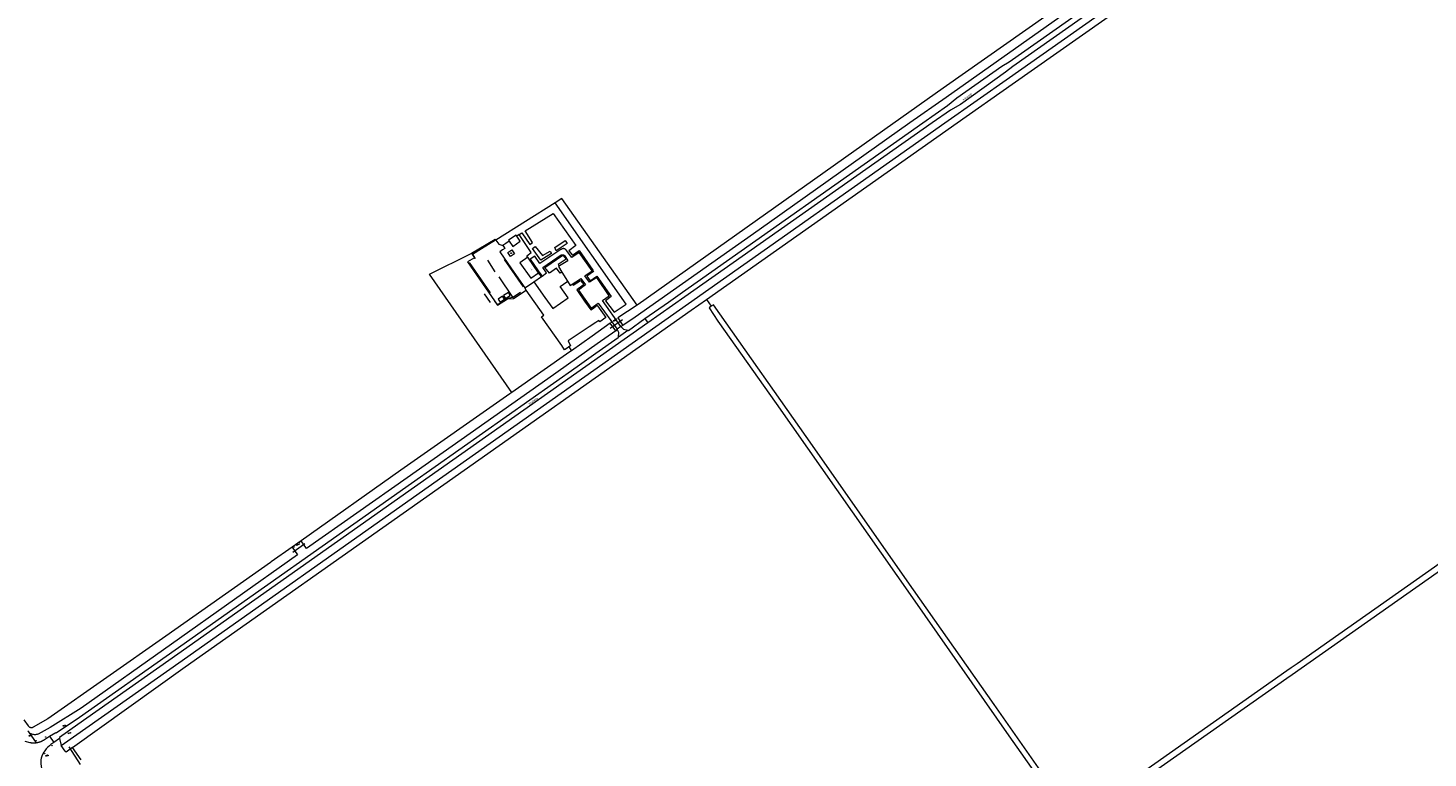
# Model space of a CAD drawing. Header units: metres. Extents: x 138165 to 154469, y 480134 to 494189.
# Tile 959 of 1056: x 152161 to 153094, y 481076 to 481563. Entities that reach past the tile are written whole.
import ezdxf

# ---------------------------------------------------------------- set-up
doc = ezdxf.new("R2010")
doc.units = ezdxf.units.M
doc.header["$LTSCALE"] = 0.001
doc.header["$MEASUREMENT"] = 0
for name, color, linetype, lineweight in [('TOP-L-duiker', 7, 'Continuous', 0), ('TOP-L-terrein schutting raster hek leuning', 7, 'Continuous', 0), ('TOP-L-topo objecten punt', 7, 'Continuous', 0), ('TOP-L-topo objecten vlak', 7, 'Continuous', 0), ('TOP-T-topo huisnummering naamgeving', 7, 'Continuous', 0)]:
    doc.layers.add(name, color=color, linetype=linetype, lineweight=lineweight)
doc.styles.add('Style-INTL_ISO', font='INTL_ISO.shx')
doc.styles.add('Style-STANDARD', font='STANDARD.shx')

# ---------------------------------------------------------------- blocks, each defined once
blk = doc.blocks.new('24')
at = {"layer": 'TOP-L-topo objecten punt', "color": 7, "linetype": 'Continuous', "lineweight": 0}
for radius in [0.025, 0.0182, 0.0115, 0.005]:
    blk.add_circle((0, 0), radius, dxfattribs=at)
blk = doc.blocks.new('131')
at = {"layer": 'TOP-L-topo objecten punt', "color": 7, "linetype": 'Continuous', "lineweight": 0}
blk.add_circle((0, 0), 0.025, dxfattribs=at)
at = {"layer": 'TOP-L-topo objecten punt', "color": 7, "linetype": 'Continuous', "lineweight": 0, "style": 'Style-STANDARD'}
blk.add_text('SM', height=0.06, dxfattribs=at).set_placement((0.0483, 0))
blk = doc.blocks.new('10')
at = {"layer": 'TOP-L-topo objecten punt', "linetype": 'Continuous', "lineweight": 0}
blk.add_circle((0, 0), 0.0125, dxfattribs=at)
blk = doc.blocks.new('175')
at = {"layer": 'TOP-L-topo objecten punt', "color": 7, "linetype": 'Continuous', "lineweight": 0}
blk.add_circle((0, 0), 0.025, dxfattribs=at)
at = {"layer": 'TOP-L-topo objecten punt', "color": 7, "linetype": 'Continuous', "lineweight": 0, "style": 'Style-STANDARD'}
blk.add_text('SB', height=0.06, dxfattribs=at).set_placement((0.0483, 0))
blk = doc.blocks.new('14')
at = {"layer": 'TOP-L-topo objecten punt', "color": 7, "linetype": 'Continuous', "lineweight": 0}
blk.add_circle((0, 0), 0.025, dxfattribs=at)
at = {"layer": 'TOP-L-topo objecten punt', "color": 7, "linetype": 'Continuous', "lineweight": 0, "style": 'Style-STANDARD'}
blk.add_text('VB', height=0.06, dxfattribs=at).set_placement((0.0483, 0))
blk = doc.blocks.new('11')
at = {"layer": 'TOP-L-topo objecten punt', "color": 7, "linetype": 'Continuous', "lineweight": 0}
blk.add_circle((0, 0), 0.025, dxfattribs=at)
at = {"layer": 'TOP-L-topo objecten punt', "color": 7, "linetype": 'Continuous', "lineweight": 0, "style": 'Style-STANDARD'}
blk.add_text('AB', height=0.06, dxfattribs=at).set_placement((0.0483, 0))

msp = doc.modelspace()

# ---------------------------------------------------------------- linework, layer by layer
at = {"layer": 'TOP-L-duiker', "flags": 128}
for points in [[(152548.75, 481363.1), (152557.09, 481368.97)], [(152337.21, 481213.65), (152345.41, 481219.35)], [(152195.81, 481071.97), (152188.18, 481083.74)]]:
    msp.add_lwpolyline(points, dxfattribs=at)
at = {"layer": 'TOP-L-terrein schutting raster hek leuning', "flags": 128}
for points in [[(152458.81, 481409.47), (152456.98, 481412.56), (152463.08, 481416.28), (152472.39, 481422.11)], [(152472.65, 481422.08), (152472.59, 481422.04), (152457.15, 481412.58), (152458.83, 481409.5)], [(152454.82, 481406.89), (152468.83, 481386.71)], [(152472.3, 481400.73), (152467.29, 481408.4)], [(152478.15, 481408.93), (152490.97, 481390.72)], [(152484.06, 481383.73), (152474.83, 481397.3)], [(152464.82, 481385.97), (152468.84, 481380.22)], [(152471.54, 481381.52), (152473.5, 481378.73), (152480.15, 481383.11), (152484.06, 481383.73), (152489.11, 481387.11)]]:
    msp.add_lwpolyline(points, dxfattribs=at)
at = {"layer": 'TOP-L-topo objecten vlak', "flags": 128}
for points in [[(152182.97, 481084.69), (152263.47, 481141.45), (152421.51, 481253.02), (152600.99, 481379.63), (152771.92, 481500), (152815.01, 481530.34), (153000, 481660.62), (153063.52, 481705.35)], [(152613.02, 481382.17), (152780.21, 481500), (152816.8, 481525.79), (153000, 481654.62), (153066.37, 481701.3)], [(152989.54, 481670.3), (152772.76, 481517.05), (152748.69, 481500), (152648.16, 481428.79), (152565.45, 481370.46), (152557.23, 481364.8)], [(152944.16, 481645.77), (152895.93, 481611.29), (152770.84, 481523.14), (152737.29, 481499.32), (152567.59, 481378.97), (152567.18, 481378.68), (152566.85, 481378.44)], [(152571.99, 481369.49), (152587.78, 481380.51), (152597.04, 481387.04), (152757.36, 481500), (152773.8, 481511.58), (152780.01, 481516.66), (152809.95, 481537.87), (152814.92, 481540.87), (152920.89, 481615.45), (152949.42, 481635.53)], [(152951.64, 481632.37), (152817.31, 481537.73), (152812.39, 481533.94), (152782.31, 481512.38), (152775.72, 481508.61), (152763.49, 481500), (152598.55, 481383.89), (152574.02, 481366.61)], [(152566.85, 481378.44), (152516.67, 481449.68), (152512.29, 481446.6)], [(152512.29, 481446.6), (152472.72, 481421.9)], [(152488.27, 481425.51), (152490.02, 481426.67), (152495.25, 481418.83), (152497.05, 481420.17), (152492.12, 481427.97), (152510.91, 481439.48), (152525.93, 481418.2), (152521.33, 481414.68), (152523.64, 481411.7), (152528.14, 481414.96), (152537.24, 481401.68)], [(152537.24, 481401.68), (152537.74, 481400.95), (152533.29, 481397.71), (152535.48, 481394.73), (152540.04, 481397.85), (152549.42, 481384.25), (152545.78, 481381.39), (152551.47, 481373.71), (152559.43, 481379.13), (152512.29, 481446.6)], [(152456.39, 481413.11), (152472.12, 481422.54), (152472.59, 481422.04), (152472.72, 481421.9)], [(152472.72, 481421.9), (152474.59, 481419.05), (152477.29, 481418.18)], [(152481.61, 481421.06), (152479.25, 481419.49), (152477.29, 481418.18)], [(152486.69, 481424.45), (152486.16, 481425.24), (152481.06, 481421.84), (152481.61, 481421.06)], [(152481.61, 481421.06), (152484, 481417.66), (152488.91, 481421.12), (152486.69, 481424.45)], [(152488.27, 481425.51), (152486.69, 481424.45)], [(152493.92, 481410.38), (152493.2, 481411.41), (152496.25, 481413.55), (152488.27, 481425.51)], [(152512.86, 481414.77), (152511.94, 481416.83), (152518.89, 481421.49), (152520.2, 481419.62), (152512.86, 481414.77)], [(152483.3, 481320.14), (152428.51, 481399.11), (152456.22, 481413.01), (152456.39, 481413.11)], [(152456.39, 481413.11), (152458.5, 481409.97), (152453.75, 481407.37), (152473.73, 481378.46), (152480.47, 481382.66), (152484.44, 481382.96), (152492.95, 481388.53)], [(152477.29, 481418.18), (152478.37, 481416.6), (152478.58, 481416.28), (152477.08, 481415.24), (152475.25, 481413.96), (152483.12, 481402.63), (152491.97, 481389.93)], [(152482.45, 481410.8), (152480.68, 481413.47), (152483.3, 481415.31), (152485.07, 481412.65), (152482.45, 481410.8)], [(152536.84, 481401.34), (152528.19, 481413.64), (152523.38, 481410.18), (152519.76, 481414.92), (152519.62, 481415.14), (152519.45, 481415.34), (152519.27, 481415.52), (152519.06, 481415.68), (152518.84, 481415.82), (152518.61, 481415.94), (152518.37, 481416.03), (152518.11, 481416.09), (152517.86, 481416.13), (152517.6, 481416.14), (152517.34, 481416.12), (152517.08, 481416.08), (152516.83, 481416.01), (152516.59, 481415.92), (152516.36, 481415.79), (152516.14, 481415.65), (152516.05, 481415.58), (152501.98, 481406.24), (152498.62, 481411.13), (152495.42, 481409.04), (152500.92, 481401.41), (152503.56, 481397.88)], [(152503.73, 481411.55), (152508.9, 481414.45), (152509.77, 481412.92), (152502.65, 481408.37), (152497, 481416.32), (152498.91, 481417.59), (152503.73, 481411.55)], [(152503.56, 481397.88), (152506.45, 481399.9), (152503.98, 481403.47), (152516.17, 481411.95), (152516.39, 481412.02), (152516.62, 481412.07), (152516.85, 481412.09), (152517.08, 481412.09), (152517.31, 481412.07), (152517.54, 481412.02), (152517.76, 481411.95), (152517.97, 481411.85), (152518.17, 481411.73), (152518.36, 481411.6), (152518.53, 481411.44), (152518.56, 481411.41), (152520.63, 481408.03), (152515.05, 481404.57)], [(152516.6, 481400.52), (152515.59, 481399.77), (152513.13, 481403.18), (152508.34, 481399.81), (152505.38, 481403.57), (152517.36, 481411.73), (152519.6, 481409.09), (152514.29, 481405.61), (152515.05, 481404.57)], [(152493.92, 481410.38), (152488.66, 481406.68), (152495.89, 481396.4), (152501.16, 481400.1)], [(152501.16, 481400.1), (152493.92, 481410.38)], [(152515.05, 481404.57), (152514.36, 481404.15), (152516.6, 481400.52)], [(152491.97, 481389.93), (152493.64, 481391.09), (152497.94, 481394.08)], [(152497.94, 481394.08), (152503.02, 481397.62)], [(152497.94, 481394.08), (152505.38, 481383.62), (152510.7, 481376.13), (152520.93, 481383.4), (152515.6, 481390.89), (152519.96, 481393.99), (152520.42, 481394.35)], [(152503.02, 481397.62), (152501.16, 481400.1)], [(152503.02, 481397.62), (152503.56, 481397.88)], [(152516.6, 481400.52), (152520.42, 481394.35)], [(152520.42, 481394.35), (152522.09, 481391.65), (152523.55, 481392.55)], [(152523.55, 481392.55), (152524.12, 481391.71), (152529.1, 481394.99), (152531.35, 481392.12), (152530.93, 481391.81), (152526.67, 481388.64), (152532.28, 481380.54), (152532.52, 481380.24), (152535.95, 481375.43), (152536.98, 481376.04), (152540.26, 481378.35), (152540.45, 481378.08), (152545.92, 481370.27), (152541.94, 481367.33), (152541.35, 481368.21), (152539.4, 481366.91), (152534.89, 481363.89), (152520.94, 481354.54), (152522.4, 481351.32), (152521.27, 481350.55)], [(152523.55, 481392.55), (152528.37, 481395.53), (152529.33, 481396.13), (152532.38, 481391.89), (152527.77, 481388.46), (152536.12, 481376.41), (152540.97, 481379.82), (152553.58, 481362.45)], [(152556, 481364.22), (152543.76, 481381.55), (152548.2, 481384.63), (152539.92, 481396.85), (152535.03, 481393.71), (152531.98, 481397.96), (152536.84, 481401.34)], [(152536.84, 481401.34), (152537.24, 481401.68)], [(152478.39, 481382.4), (152477.05, 481384.41), (152474.1, 481382.45), (152475.44, 481380.44), (152478.39, 481382.4)], [(152479.01, 481382.82), (152482.21, 481384.83), (152480.98, 481386.8), (152477.77, 481384.78), (152479.01, 481382.82)], [(152492.95, 481388.53), (152491.97, 481389.93)], [(152521.27, 481350.55), (152520.12, 481349.78), (152518.31, 481348.55), (152516.58, 481351.43), (152503.13, 481370.74), (152504.66, 481371.83), (152492.95, 481388.53)], [(152190.41, 481083.24), (152265.55, 481137.2), (152424.46, 481249.16), (152602.91, 481375.05), (152613.02, 481382.17)], [(152566.85, 481378.44), (152553.87, 481369.97), (152557.23, 481364.8)], [(152613.02, 481382.17), (152616.28, 481377.68)], [(152616.28, 481377.68), (152614.81, 481376.61), (152620.66, 481367.75), (152659.55, 481312.85), (152750.3, 481183.21), (152814.73, 481091.13), (152852.38, 481037.49), (152853.36, 481036.1), (152853.73, 481035.57)], [(152856.65, 481037.6), (152838.98, 481063.12), (152804.85, 481111.94), (152746.9, 481194.49), (152683.8, 481284.84), (152617.75, 481378.76), (152616.28, 481377.68)], [(152574.02, 481366.61), (152418.39, 481256.98), (152260.61, 481145.71), (152194.03, 481098.69), (152181.7, 481089.94), (152181.84, 481089.45)], [(152552.65, 481361.37), (152548.92, 481366.37), (152536.85, 481357.69), (152523.04, 481348)], [(152560.65, 481361.72), (152560.99, 481361.63), (152571.99, 481369.49)], [(152571.99, 481369.49), (152574.02, 481366.61)], [(152175.18, 481090.8), (152179.23, 481093.37), (152179.59, 481093.07), (152195.14, 481103.65), (152258.94, 481148.55), (152416.31, 481259.67), (152526.92, 481337.62), (152539.29, 481346.33), (152554.16, 481356.81), (152554.39, 481357.32)], [(152552.65, 481361.37), (152540.28, 481352.74), (152507.22, 481329.25), (152413.56, 481263.22), (152346.51, 481216.13), (152342.87, 481221.24)], [(152553.58, 481362.45), (152552.65, 481361.37)], [(152556, 481364.22), (152553.58, 481362.45)], [(152554.39, 481357.32), (152554.57, 481360.24), (152553.58, 481362.45)], [(152554.39, 481357.32), (152560.65, 481361.72)], [(152557.23, 481364.8), (152556, 481364.22)], [(152556, 481364.22), (152557.69, 481362.48), (152560.65, 481361.72)], [(152523.04, 481348), (152521.92, 481347.22), (152483.3, 481320.14)], [(152521.27, 481350.55), (152523.04, 481348)], [(152864.2, 481036.39), (152865.31, 481034.81), (153000, 481129.65), (153003.56, 481132.15), (153241.02, 481299.34), (153304.31, 481343.9), (153304.04, 481346.14), (153300.97, 481346.38), (153006.76, 481139.17), (153002.87, 481136.43), (153000, 481134.4), (152863.08, 481037.97), (152864.2, 481036.39)], [(152483.3, 481320.14), (152482.05, 481319.26), (152481.99, 481319.22), (152409.36, 481268.29), (152342.87, 481221.24)], [(152336.79, 481217), (152322.86, 481207.16), (152322.45, 481206.87), (152252.74, 481157.61), (152174.01, 481102.54), (152164.29, 481096.84), (152164.08, 481096.73), (152163.86, 481096.64), (152163.63, 481096.57), (152163.39, 481096.53), (152163.15, 481096.51), (152162.91, 481096.52), (152162.67, 481096.55), (152162.44, 481096.61), (152162.21, 481096.69), (152162, 481096.79), (152161.8, 481096.92), (152161.61, 481097.07), (152161.43, 481097.23), (152161.28, 481097.42), (152161.14, 481097.61), (152161.03, 481097.83), (152161.01, 481097.88), (152158.3, 481101.76)], [(152336.79, 481217), (152340.32, 481211.88), (152256.52, 481152.32), (152196.22, 481109.53), (152175.52, 481096.68), (152167.53, 481092.33), (152167.41, 481092.28), (152166.85, 481092.1), (152166.27, 481091.97), (152165.68, 481091.9), (152165.09, 481091.9), (152164.5, 481091.96), (152163.92, 481092.07), (152163.36, 481092.25), (152162.82, 481092.49), (152162.31, 481092.78), (152161.83, 481093.12), (152161.38, 481093.51), (152161.12, 481093.81)], [(152342.87, 481221.24), (152336.79, 481217)], [(152161.12, 481093.81), (152160.98, 481093.95), (152160.63, 481094.42)], [(152158.63, 481087.53), (152161.91, 481086.72), (152162.29, 481086.65), (152162.64, 481086.6), (152162.97, 481086.55), (152163.25, 481086.52), (152163.49, 481086.5), (152163.74, 481086.49), (152164.04, 481086.47), (152164.39, 481086.47), (152164.69, 481086.47), (152165.1, 481086.48), (152165.4, 481086.5), (152165.72, 481086.52), (152166.12, 481086.57)], [(152161.12, 481093.81), (152166.12, 481086.57)], [(152166.12, 481086.57), (152166.4, 481086.6), (152166.58, 481086.63), (152166.77, 481086.66), (152167, 481086.71), (152167.23, 481086.75), (152167.45, 481086.8), (152167.64, 481086.85), (152167.9, 481086.91), (152168.07, 481086.96), (152168.26, 481087.01), (152168.49, 481087.08), (152168.71, 481087.16), (152168.96, 481087.24), (152169.22, 481087.34), (152169.5, 481087.45), (152169.69, 481087.53), (152169.94, 481087.64), (152170.18, 481087.75), (152170.36, 481087.84), (152170.53, 481087.92), (152170.69, 481088.01), (152170.96, 481088.15), (152171.19, 481088.29), (152171.69, 481088.59), (152175.18, 481090.8)], [(152178.07, 481086.75), (152176.04, 481085.29), (152175.03, 481084.56), (152173.99, 481083.66), (152172.84, 481082.44), (152171.88, 481081.19), (152171.23, 481080.15), (152170.48, 481078.7), (152170.01, 481077.49), (152169.63, 481076.23), (152169.42, 481075.05), (152169.33, 481073.77), (152169.36, 481072.36), (152169.54, 481070.85), (152169.84, 481069.45), (152170.16, 481068.42), (152170.68, 481067.13), (152171.33, 481065.88), (152172.22, 481064.5), (152174.08, 481061.79)], [(152175.18, 481090.8), (152178.07, 481086.75)], [(152181.84, 481089.45), (152178.07, 481086.75)], [(152181.84, 481089.45), (152182.97, 481084.69)], [(152190.41, 481083.24), (152187.11, 481080.88), (152186.14, 481080.17), (152185.55, 481081.01), (152182.97, 481084.69)], [(152196.29, 481075.19), (152190.41, 481083.24)]]:
    msp.add_lwpolyline(points, dxfattribs=at)

# ---------------------------------------------------------------- block references
at = {"layer": 'TOP-L-topo objecten punt', "xscale": 10, "yscale": 10, "zscale": 10}
for name, p in [('24', (152482.88, 481413.06)), ('10', (152549.53, 481366.98)), ('131', (152551.17, 481368)), ('10', (152552.93, 481369.24)), ('10', (152338.1, 481217.14)), ('131', (152339.93, 481218.44)), ('10', (152341.76, 481219.75)), ('14', (152184.38, 481097.74)), ('11', (152161.76, 481091.08)), ('10', (152166.07, 481087.87)), ('10', (152172.54, 481090.38)), ('14', (152187.86, 481092.82)), ('10', (152171.85, 481079.23)), ('175', (152172.79, 481077.73)), ('10', (152176.75, 481084.56))]:
    msp.add_blockref(name, p, dxfattribs=at)

# ---------------------------------------------------------------- texts
at = {"layer": 'TOP-T-topo huisnummering naamgeving', "style": 'Style-INTL_ISO'}
for s, rotation, p in [('Kluutweg', 36.8, (152784.5, 481514.89)), ('1', 35.1, (152496.22, 481401.52)), ('Kluutweg', 36.8, (152495.05, 481311.79))]:
    msp.add_text(s, height=1.25, rotation=rotation, dxfattribs=at).set_placement(p)

doc.saveas('drawing.dxf')
